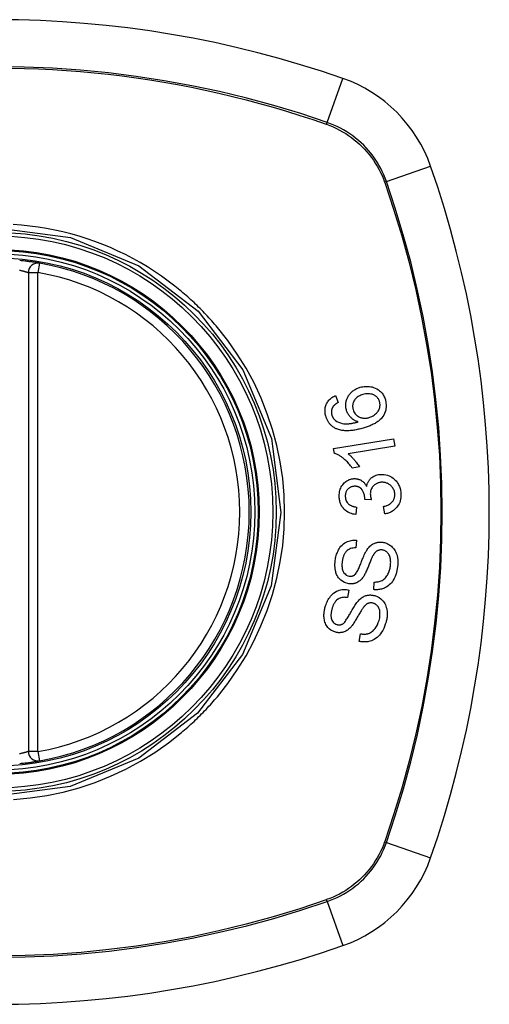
# Model space of a CAD drawing. Header units: inches. Extents: x 17 to 570, y 51 to 268.
# Tile 268 of 376: x 299.573 to 300.155, y 177.249 to 178.469. Entities that reach past the tile are written whole.
import ezdxf

# ---------------------------------------------------------------- set-up
doc = ezdxf.new("R2010")
doc.units = ezdxf.units.IN
doc.header["$MEASUREMENT"] = 0
doc.layers.add('Visible Edges(ANSI)', color=7, linetype='Continuous', lineweight=25)
doc.layers.add('Visible Tangent Edges(ANSI)', color=7, linetype='Continuous', lineweight=25)

msp = doc.modelspace()

# ---------------------------------------------------------------- linework, layer by layer
at = {"layer": 'Visible Edges(ANSI)'}
for p, q in [((299.5839, 178.1559), (299.5839, 177.5623)), ((299.9644, 178.0035), (299.9676, 177.9949)), ((299.962, 177.9377), (300.0363, 177.9499)), ((300.0363, 177.9499), (300.0378, 177.9408)), ((299.963, 177.9318), (299.962, 177.9377)), ((300.0378, 177.9408), (299.9799, 177.9313)), ((299.9939, 177.915), (299.9851, 177.9135)), ((300.0088, 177.8742), (300.0007, 177.8748)), ((299.9905, 177.8652), (299.9893, 177.856)), ((300.0253, 177.8567), (300.0236, 177.8659)), ((299.9901, 177.824), (299.9895, 177.8145)), ((299.9809, 177.7623), (299.979, 177.753)), ((300.0116, 177.7629), (300.0121, 177.7723)), ((299.9936, 177.6988), (299.9954, 177.7081))]:
    msp.add_line(p, q, dxfattribs=at)
at = {"layer": 'Visible Edges(ANSI)', "flags": 128}
for points in [[(299.5977, 178.1676), (299.5977, 178.1676), (299.5975, 178.1676), (299.5972, 178.1676), (299.5969, 178.1677), (299.5964, 178.1678), (299.5958, 178.1679), (299.5952, 178.168), (299.5944, 178.1681), (299.5936, 178.1682), (299.5926, 178.1684), (299.5916, 178.1686), (299.5905, 178.1687), (299.5893, 178.1689), (299.5881, 178.1691), (299.5868, 178.1692), (299.5854, 178.1694), (299.584, 178.1696), (299.5825, 178.1698), (299.581, 178.17), (299.5795, 178.1702), (299.5779, 178.1703), (299.5764, 178.1705), (299.5748, 178.1706), (299.5732, 178.1708)], [(299.9778, 177.9856), (299.9772, 177.9883), (299.9769, 177.991), (299.977, 177.9937), (299.9775, 177.9963), (299.9782, 177.9988), (299.9791, 178.0008), (299.9799, 178.0024), (299.9805, 178.0035), (299.9812, 178.0044), (299.9819, 178.0053), (299.9826, 178.0062), (299.9834, 178.007), (299.9842, 178.0078), (299.985, 178.0086), (299.9859, 178.0093), (299.9869, 178.0099), (299.9878, 178.0105), (299.9888, 178.0111), (299.9898, 178.0116), (299.9908, 178.0121), (299.9918, 178.0126), (299.9929, 178.013), (299.994, 178.0133), (299.995, 178.0137)], [(299.995, 178.0137), (299.9966, 178.0141), (299.9982, 178.0144), (299.9998, 178.0146), (300.0014, 178.0148), (300.0031, 178.0148), (300.0047, 178.0148), (300.0063, 178.0146), (300.0079, 178.0144), (300.0096, 178.0141), (300.0115, 178.0136), (300.0135, 178.0128), (300.0155, 178.0118), (300.0174, 178.0107), (300.0189, 178.0095), (300.0202, 178.0084), (300.0211, 178.0074), (300.022, 178.0064), (300.0228, 178.0053), (300.0235, 178.0042), (300.0241, 178.0031), (300.0247, 178.0019), (300.0253, 178.0007), (300.0257, 177.9994), (300.0261, 177.9981)], [(299.9523, 177.9779), (299.952, 177.9792), (299.9517, 177.9805), (299.9515, 177.9818), (299.9513, 177.9831), (299.9513, 177.9845), (299.9513, 177.9858), (299.9514, 177.9871), (299.9516, 177.9885), (299.9519, 177.9897), (299.9522, 177.991), (299.9527, 177.9922), (299.9532, 177.9934), (299.9538, 177.9946), (299.9545, 177.9957), (299.9553, 177.9967), (299.9561, 177.9977), (299.957, 177.9986), (299.9579, 177.9995), (299.9589, 178.0003), (299.9599, 178.0011), (299.961, 178.0018), (299.9621, 178.0024), (299.9633, 178.003), (299.9644, 178.0035)], [(299.9676, 177.9949), (299.9673, 177.9947), (299.967, 177.9946), (299.9667, 177.9944), (299.9664, 177.9942), (299.9661, 177.994), (299.9658, 177.9938), (299.9655, 177.9936), (299.9652, 177.9934), (299.9649, 177.9932), (299.9646, 177.993), (299.9643, 177.9927), (299.964, 177.9925), (299.9637, 177.9923), (299.9634, 177.9921), (299.9631, 177.9918), (299.9629, 177.9916), (299.9626, 177.9913), (299.9623, 177.9911), (299.9621, 177.9908), (299.9618, 177.9905), (299.9616, 177.9903), (299.9614, 177.99), (299.9612, 177.9897), (299.961, 177.9894)], [(299.9982, 178.0047), (299.997, 178.0043), (299.9957, 178.0038), (299.9945, 178.0033), (299.9933, 178.0027), (299.9922, 178.0021), (299.9911, 178.0013), (299.9901, 178.0005), (299.9892, 177.9995), (299.9884, 177.9985), (299.9877, 177.9976), (299.9872, 177.9967), (299.9867, 177.9958), (299.9864, 177.9951), (299.9861, 177.9943), (299.9859, 177.9935), (299.9857, 177.9927), (299.9856, 177.9919), (299.9855, 177.991), (299.9855, 177.9902), (299.9855, 177.9894), (299.9856, 177.9885), (299.9857, 177.9877), (299.9859, 177.9869), (299.9861, 177.9861)], [(300.0189, 177.9958), (300.0187, 177.9966), (300.0184, 177.9973), (300.0181, 177.998), (300.0178, 177.9987), (300.0174, 177.9993), (300.0169, 178), (300.0164, 178.0006), (300.0159, 178.0012), (300.0154, 178.0017), (300.0148, 178.0022), (300.0142, 178.0027), (300.0136, 178.0031), (300.0129, 178.0035), (300.0123, 178.0039), (300.0116, 178.0042), (300.0107, 178.0046), (300.0096, 178.005), (300.0082, 178.0053), (300.0066, 178.0056), (300.0049, 178.0057), (300.0032, 178.0056), (300.0015, 178.0054), (299.9999, 178.0051), (299.9982, 178.0047)], [(300.0261, 177.9981), (300.0272, 177.9917), (300.0265, 177.9852), (300.0242, 177.9793), (300.0217, 177.9758), (300.0207, 177.9746), (300.0197, 177.9737), (300.0187, 177.9728), (300.0177, 177.9719), (300.0166, 177.9711), (300.0155, 177.9704), (300.0144, 177.9697), (300.0133, 177.969), (300.0121, 177.9684), (300.0109, 177.9678), (300.0097, 177.9672), (300.0085, 177.9666), (300.0072, 177.9661), (300.006, 177.9656), (300.0047, 177.9651), (300.0034, 177.9647), (300.0022, 177.9642), (300.0009, 177.9638), (299.9996, 177.9634), (299.9984, 177.963)], [(300.0058, 177.9762), (300.0069, 177.9765), (300.008, 177.9769), (300.0091, 177.9774), (300.0101, 177.9779), (300.0111, 177.9785), (300.0121, 177.9792), (300.0131, 177.9799), (300.014, 177.9807), (300.0149, 177.9815), (300.0157, 177.9823), (300.0165, 177.9833), (300.0172, 177.9842), (300.0178, 177.9853), (300.0183, 177.9864), (300.0187, 177.9874), (300.019, 177.9885), (300.0192, 177.9895), (300.0194, 177.9905), (300.0195, 177.9914), (300.0195, 177.9923), (300.0194, 177.9932), (300.0193, 177.9941), (300.0192, 177.995), (300.0189, 177.9958)], [(299.961, 177.9894), (299.9608, 177.989), (299.9606, 177.9886), (299.9604, 177.9882), (299.9602, 177.9878), (299.96, 177.9874), (299.9599, 177.987), (299.9597, 177.9866), (299.9596, 177.9862), (299.9595, 177.9858), (299.9594, 177.9854), (299.9594, 177.985), (299.9593, 177.9846), (299.9592, 177.9841), (299.9592, 177.9837), (299.9592, 177.9833), (299.9592, 177.9828), (299.9592, 177.9824), (299.9592, 177.982), (299.9593, 177.9815), (299.9594, 177.9811), (299.9594, 177.9807), (299.9595, 177.9802), (299.9596, 177.9798), (299.9597, 177.9794)], [(299.9924, 177.9709), (299.9917, 177.9711), (299.991, 177.9714), (299.9903, 177.9716), (299.9896, 177.9719), (299.9888, 177.9723), (299.9882, 177.9726), (299.9875, 177.973), (299.9868, 177.9734), (299.9861, 177.9739), (299.9855, 177.9743), (299.9848, 177.9749), (299.9841, 177.9754), (299.9835, 177.9761), (299.9828, 177.9768), (299.9822, 177.9775), (299.9815, 177.9783), (299.9809, 177.9791), (299.9803, 177.98), (299.9798, 177.9809), (299.9793, 177.9818), (299.9789, 177.9827), (299.9785, 177.9837), (299.9781, 177.9846), (299.9778, 177.9856)], [(299.9861, 177.9861), (299.9866, 177.9847), (299.9872, 177.9834), (299.9879, 177.9821), (299.9887, 177.981), (299.9896, 177.9799), (299.9906, 177.9789), (299.9916, 177.9782), (299.9926, 177.9776), (299.9934, 177.9771), (299.9942, 177.9767), (299.995, 177.9764), (299.9958, 177.9761), (299.9966, 177.9759), (299.9974, 177.9757), (299.9983, 177.9755), (299.9991, 177.9754), (300, 177.9754), (300.0008, 177.9754), (300.0017, 177.9754), (300.0025, 177.9755), (300.0034, 177.9756), (300.0042, 177.9758), (300.005, 177.976), (300.0058, 177.9762)], [(299.9658, 177.9621), (299.965, 177.9624), (299.9642, 177.9628), (299.9634, 177.9632), (299.9626, 177.9637), (299.9619, 177.9642), (299.9612, 177.9647), (299.9605, 177.9652), (299.9598, 177.9658), (299.9591, 177.9663), (299.9585, 177.967), (299.9578, 177.9676), (299.9573, 177.9683), (299.9567, 177.969), (299.9562, 177.9697), (299.9556, 177.9704), (299.9552, 177.9712), (299.9547, 177.972), (299.9543, 177.9728), (299.9539, 177.9736), (299.9535, 177.9744), (299.9532, 177.9753), (299.9529, 177.9761), (299.9526, 177.977), (299.9523, 177.9779)], [(299.9597, 177.9794), (299.9598, 177.979), (299.9599, 177.9787), (299.9601, 177.9784), (299.9602, 177.9781), (299.9603, 177.9777), (299.9604, 177.9774), (299.9606, 177.9771), (299.9607, 177.9768), (299.9609, 177.9765), (299.9611, 177.9762), (299.9613, 177.9759), (299.9614, 177.9756), (299.9616, 177.9753), (299.9618, 177.975), (299.962, 177.9748), (299.9623, 177.9745), (299.9625, 177.9743), (299.9627, 177.974), (299.9629, 177.9738), (299.9632, 177.9735), (299.9634, 177.9733), (299.9637, 177.9731), (299.964, 177.9729), (299.9642, 177.9726)], [(299.9642, 177.9726), (299.9661, 177.9713), (299.9682, 177.9703), (299.9704, 177.9695), (299.9726, 177.969), (299.9747, 177.9686), (299.9765, 177.9685), (299.978, 177.9685), (299.979, 177.9685), (299.9798, 177.9685), (299.9807, 177.9686), (299.9815, 177.9687), (299.9824, 177.9688), (299.9832, 177.9689), (299.9841, 177.969), (299.9849, 177.9691), (299.9858, 177.9693), (299.9866, 177.9695), (299.9875, 177.9696), (299.9883, 177.9698), (299.9892, 177.97), (299.99, 177.9702), (299.9908, 177.9704), (299.9916, 177.9706), (299.9924, 177.9709)], [(299.9984, 177.963), (299.997, 177.9627), (299.9955, 177.9623), (299.9941, 177.9619), (299.9927, 177.9616), (299.9913, 177.9613), (299.9898, 177.961), (299.9884, 177.9607), (299.987, 177.9605), (299.9856, 177.9603), (299.9842, 177.9601), (299.9828, 177.96), (299.9814, 177.9599), (299.98, 177.9598), (299.9787, 177.9598), (299.9773, 177.9598), (299.976, 177.9599), (299.9747, 177.96), (299.9734, 177.9601), (299.9721, 177.9603), (299.9708, 177.9605), (299.9695, 177.9608), (299.9682, 177.9612), (299.967, 177.9616), (299.9658, 177.9621)], [(299.9851, 177.9135), (299.984, 177.915), (299.983, 177.9164), (299.982, 177.9177), (299.981, 177.9189), (299.98, 177.92), (299.979, 177.9211), (299.978, 177.9221), (299.977, 177.923), (299.976, 177.9239), (299.9751, 177.9247), (299.9742, 177.9255), (299.9733, 177.9262), (299.9724, 177.9268), (299.9716, 177.9274), (299.9708, 177.928), (299.97, 177.9285), (299.9691, 177.929), (299.9683, 177.9295), (299.9674, 177.93), (299.9666, 177.9304), (299.9657, 177.9308), (299.9648, 177.9312), (299.9639, 177.9315), (299.963, 177.9318)], [(299.9799, 177.9313), (299.9805, 177.9309), (299.981, 177.9305), (299.9815, 177.9301), (299.982, 177.9296), (299.9825, 177.9292), (299.983, 177.9287), (299.9835, 177.9282), (299.984, 177.9277), (299.9845, 177.9272), (299.9849, 177.9267), (299.9854, 177.9262), (299.9859, 177.9257), (299.9863, 177.9252), (299.9868, 177.9247), (299.9873, 177.9242), (299.9878, 177.9235), (299.9885, 177.9226), (299.9892, 177.9217), (299.99, 177.9207), (299.9908, 177.9197), (299.9916, 177.9186), (299.9924, 177.9174), (299.9931, 177.9162), (299.9939, 177.915)], [(299.9688, 177.8776), (299.9688, 177.8793), (299.9689, 177.8809), (299.9691, 177.8825), (299.9694, 177.8841), (299.9697, 177.8857), (299.9702, 177.8873), (299.9708, 177.8888), (299.9715, 177.8902), (299.9723, 177.8916), (299.9732, 177.8929), (299.9741, 177.8941), (299.9752, 177.8952), (299.9763, 177.8962), (299.9773, 177.897), (299.9784, 177.8977), (299.9794, 177.8983), (299.9803, 177.8987), (299.9813, 177.8992), (299.9822, 177.8995), (299.9832, 177.8998), (299.9842, 177.9001), (299.9852, 177.9003), (299.9862, 177.9004), (299.9872, 177.9005)], [(299.9872, 177.9005), (299.9879, 177.9005), (299.9886, 177.9005), (299.9893, 177.9004), (299.99, 177.9004), (299.9907, 177.9003), (299.9914, 177.9002), (299.992, 177.9), (299.9927, 177.8998), (299.9934, 177.8996), (299.994, 177.8994), (299.9947, 177.8991), (299.9953, 177.8988), (299.996, 177.8984), (299.9967, 177.8979), (299.9975, 177.8975), (299.9982, 177.8969), (299.9989, 177.8963), (299.9996, 177.8956), (300.0002, 177.8949), (300.0008, 177.8941), (300.0014, 177.8933), (300.002, 177.8925), (300.0024, 177.8917), (300.0029, 177.8908)], [(300.0029, 177.8908), (300.0031, 177.8916), (300.0033, 177.8924), (300.0035, 177.8932), (300.0037, 177.8939), (300.004, 177.8947), (300.0043, 177.8954), (300.0046, 177.8961), (300.005, 177.8968), (300.0054, 177.8975), (300.0058, 177.8982), (300.0063, 177.8988), (300.0067, 177.8994), (300.0073, 177.9), (300.0078, 177.9006), (300.0086, 177.9013), (300.0094, 177.902), (300.0105, 177.9027), (300.0117, 177.9034), (300.0132, 177.9041), (300.0146, 177.9046), (300.0161, 177.905), (300.0176, 177.9054), (300.0192, 177.9056), (300.0207, 177.9057)], [(300.0207, 177.9057), (300.0227, 177.9057), (300.0247, 177.9055), (300.0267, 177.9052), (300.0287, 177.9047), (300.0306, 177.904), (300.0324, 177.9031), (300.0342, 177.9021), (300.0357, 177.9009), (300.0371, 177.8998), (300.0383, 177.8986), (300.0393, 177.8976), (300.0401, 177.8965), (300.0409, 177.8955), (300.0416, 177.8944), (300.0423, 177.8932), (300.0429, 177.892), (300.0434, 177.8908), (300.0439, 177.8895), (300.0443, 177.8882), (300.0446, 177.8869), (300.0449, 177.8856), (300.0451, 177.8842), (300.0452, 177.8829), (300.0453, 177.8815)], [(299.9875, 177.891), (299.9867, 177.8909), (299.986, 177.8908), (299.9852, 177.8907), (299.9845, 177.8905), (299.9838, 177.8902), (299.983, 177.89), (299.9824, 177.8896), (299.9817, 177.8892), (299.9811, 177.8888), (299.9804, 177.8883), (299.9799, 177.8878), (299.9793, 177.8872), (299.9788, 177.8866), (299.9783, 177.8859), (299.9779, 177.8852), (299.9775, 177.8845), (299.9772, 177.8838), (299.9769, 177.883), (299.9767, 177.8822), (299.9766, 177.8814), (299.9765, 177.8806), (299.9764, 177.8798), (299.9764, 177.879), (299.9764, 177.8782)], [(300.0007, 177.8763), (300.0002, 177.8799), (299.9991, 177.8834), (299.9974, 177.8864), (299.996, 177.8881), (299.9954, 177.8886), (299.9951, 177.8889), (299.9947, 177.8891), (299.9943, 177.8894), (299.994, 177.8896), (299.9936, 177.8898), (299.9932, 177.89), (299.9928, 177.8902), (299.9923, 177.8904), (299.9919, 177.8905), (299.9915, 177.8906), (299.9911, 177.8907), (299.9906, 177.8908), (299.9902, 177.8909), (299.9897, 177.8909), (299.9893, 177.891), (299.9888, 177.891), (299.9884, 177.891), (299.988, 177.891), (299.9875, 177.891)], [(300.0213, 177.8959), (300.0205, 177.8959), (300.0196, 177.8958), (300.0188, 177.8956), (300.018, 177.8954), (300.0172, 177.8952), (300.0164, 177.8949), (300.0156, 177.8946), (300.0148, 177.8942), (300.0141, 177.8938), (300.0134, 177.8933), (300.0127, 177.8928), (300.012, 177.8923), (300.0114, 177.8916), (300.0108, 177.891), (300.0102, 177.8902), (300.0096, 177.8894), (300.009, 177.8884), (300.0086, 177.8874), (300.0082, 177.8863), (300.0078, 177.8852), (300.0076, 177.884), (300.0075, 177.8829), (300.0074, 177.8817), (300.0075, 177.8806)], [(300.0377, 177.8812), (300.0376, 177.8824), (300.0374, 177.8836), (300.0372, 177.8848), (300.0368, 177.886), (300.0363, 177.887), (300.0358, 177.8881), (300.0352, 177.8891), (300.0345, 177.89), (300.0338, 177.8909), (300.0331, 177.8916), (300.0324, 177.8923), (300.0316, 177.8929), (300.0309, 177.8934), (300.0301, 177.8939), (300.0293, 177.8943), (300.0285, 177.8947), (300.0276, 177.895), (300.0267, 177.8953), (300.0259, 177.8956), (300.025, 177.8957), (300.0241, 177.8958), (300.0232, 177.8959), (300.0222, 177.8959), (300.0213, 177.8959)], [(299.9893, 177.856), (299.9876, 177.8563), (299.9859, 177.8566), (299.9843, 177.8571), (299.9826, 177.8577), (299.981, 177.8583), (299.9795, 177.8591), (299.9781, 177.86), (299.9768, 177.861), (299.9757, 177.8619), (299.9748, 177.8628), (299.974, 177.8637), (299.9733, 177.8646), (299.9726, 177.8655), (299.972, 177.8665), (299.9714, 177.8675), (299.9709, 177.8685), (299.9705, 177.8696), (299.9701, 177.8707), (299.9697, 177.8718), (299.9695, 177.873), (299.9692, 177.8741), (299.9691, 177.8753), (299.9689, 177.8765), (299.9688, 177.8776)], [(299.9764, 177.8782), (299.9765, 177.8769), (299.9767, 177.8756), (299.9771, 177.8743), (299.9775, 177.8731), (299.9781, 177.872), (299.9787, 177.871), (299.9794, 177.8702), (299.98, 177.8695), (299.9805, 177.869), (299.9811, 177.8686), (299.9817, 177.8681), (299.9823, 177.8677), (299.9829, 177.8674), (299.9836, 177.8671), (299.9842, 177.8668), (299.9849, 177.8665), (299.9856, 177.8663), (299.9863, 177.866), (299.987, 177.8659), (299.9877, 177.8657), (299.9884, 177.8656), (299.9891, 177.8654), (299.9898, 177.8653), (299.9905, 177.8652)], [(300.0007, 177.8748), (300.0007, 177.8748), (300.0007, 177.8749), (300.0007, 177.8749), (300.0007, 177.875), (300.0007, 177.8751), (300.0007, 177.8751), (300.0007, 177.8752), (300.0007, 177.8753), (300.0007, 177.8753), (300.0007, 177.8754), (300.0007, 177.8755), (300.0007, 177.8755), (300.0007, 177.8756), (300.0007, 177.8756), (300.0007, 177.8757), (300.0007, 177.8758), (300.0007, 177.8758), (300.0007, 177.8759), (300.0007, 177.8759), (300.0007, 177.876), (300.0007, 177.8761), (300.0007, 177.8761), (300.0007, 177.8762), (300.0007, 177.8763)], [(300.0075, 177.8806), (300.0075, 177.8803), (300.0075, 177.88), (300.0075, 177.8798), (300.0075, 177.8795), (300.0076, 177.8792), (300.0076, 177.879), (300.0077, 177.8787), (300.0077, 177.8784), (300.0078, 177.8782), (300.0078, 177.8779), (300.0079, 177.8776), (300.0079, 177.8774), (300.008, 177.8771), (300.008, 177.8768), (300.0081, 177.8765), (300.0082, 177.8763), (300.0082, 177.876), (300.0083, 177.8757), (300.0084, 177.8755), (300.0085, 177.8752), (300.0085, 177.8749), (300.0086, 177.8747), (300.0087, 177.8744), (300.0088, 177.8742)], [(300.0236, 177.8659), (300.0247, 177.8662), (300.0258, 177.8665), (300.0269, 177.8669), (300.028, 177.8673), (300.029, 177.8677), (300.0301, 177.8682), (300.0311, 177.8688), (300.032, 177.8694), (300.0329, 177.8701), (300.0338, 177.8708), (300.0345, 177.8716), (300.0352, 177.8724), (300.0357, 177.8731), (300.0361, 177.8738), (300.0364, 177.8745), (300.0367, 177.8752), (300.037, 177.8759), (300.0372, 177.8766), (300.0374, 177.8774), (300.0375, 177.8781), (300.0376, 177.8789), (300.0377, 177.8797), (300.0377, 177.8805), (300.0377, 177.8812)], [(300.0453, 177.8815), (300.0453, 177.8794), (300.0452, 177.8772), (300.0449, 177.8751), (300.0444, 177.873), (300.0438, 177.871), (300.043, 177.8692), (300.0421, 177.8676), (300.0412, 177.8662), (300.0404, 177.8651), (300.0396, 177.8642), (300.0387, 177.8633), (300.0379, 177.8625), (300.037, 177.8617), (300.0361, 177.861), (300.0351, 177.8603), (300.0341, 177.8597), (300.033, 177.8591), (300.032, 177.8586), (300.0309, 177.8582), (300.0298, 177.8578), (300.0287, 177.8574), (300.0276, 177.8572), (300.0264, 177.8569), (300.0253, 177.8567)], [(299.964, 177.7991), (299.9642, 177.8007), (299.9645, 177.8022), (299.9648, 177.8037), (299.9652, 177.8052), (299.9657, 177.8067), (299.9662, 177.8081), (299.9667, 177.8095), (299.9674, 177.8109), (299.9681, 177.8123), (299.9688, 177.8136), (299.9698, 177.8151), (299.971, 177.8166), (299.9724, 177.8182), (299.9741, 177.8196), (299.9758, 177.8209), (299.9776, 177.8218), (299.9792, 177.8226), (299.9808, 177.8231), (299.9823, 177.8235), (299.9839, 177.8238), (299.9854, 177.824), (299.987, 177.8241), (299.9885, 177.8241), (299.9901, 177.824)], [(299.9895, 177.8145), (299.9879, 177.8145), (299.9862, 177.8144), (299.9846, 177.8141), (299.983, 177.8137), (299.9815, 177.8131), (299.98, 177.8123), (299.9788, 177.8114), (299.9778, 177.8106), (299.9771, 177.8098), (299.9766, 177.8091), (299.9761, 177.8085), (299.9757, 177.8078), (299.9753, 177.8071), (299.9749, 177.8063), (299.9746, 177.8056), (299.9742, 177.8048), (299.974, 177.804), (299.9737, 177.8032), (299.9735, 177.8024), (299.9733, 177.8016), (299.9731, 177.8008), (299.9729, 177.8), (299.9728, 177.7991), (299.9727, 177.7983)], [(299.9884, 177.7816), (299.9891, 177.7822), (299.9898, 177.7831), (299.9905, 177.7841), (299.9912, 177.7852), (299.9918, 177.7865), (299.9925, 177.7878), (299.9931, 177.7891), (299.9936, 177.7903), (299.9941, 177.7915), (299.9946, 177.7927), (299.9951, 177.7939), (299.9956, 177.7951), (299.996, 177.7963), (299.9965, 177.7976), (299.997, 177.7988), (299.9975, 177.8001), (299.9981, 177.8015), (299.9987, 177.8029), (299.9993, 177.8044), (300, 177.806), (300.0007, 177.8075), (300.0014, 177.809), (300.0022, 177.8104), (300.0029, 177.8116)], [(300.0029, 177.8116), (300.0036, 177.8127), (300.0044, 177.8137), (300.0052, 177.8148), (300.0061, 177.8157), (300.007, 177.8167), (300.008, 177.8175), (300.009, 177.8184), (300.0101, 177.8191), (300.0111, 177.8197), (300.012, 177.8201), (300.0129, 177.8205), (300.0138, 177.8209), (300.0146, 177.8211), (300.0153, 177.8213), (300.0161, 177.8215), (300.0168, 177.8216), (300.0175, 177.8217), (300.0183, 177.8218), (300.019, 177.8218), (300.0198, 177.8219), (300.0205, 177.8218), (300.0213, 177.8218), (300.022, 177.8217), (300.0228, 177.8216)], [(300.0223, 177.8121), (300.0216, 177.8121), (300.0209, 177.8122), (300.0202, 177.8122), (300.0195, 177.8121), (300.0188, 177.812), (300.0181, 177.8118), (300.0174, 177.8116), (300.0168, 177.8114), (300.0162, 177.8111), (300.0157, 177.8108), (300.0152, 177.8105), (300.0147, 177.8101), (300.0143, 177.8098), (300.0139, 177.8094), (300.0135, 177.809), (300.0131, 177.8086), (300.0128, 177.8082), (300.0124, 177.8077), (300.0121, 177.8073), (300.0118, 177.8068), (300.0114, 177.8063), (300.0112, 177.8058), (300.0109, 177.8053), (300.0106, 177.8048)], [(300.0323, 177.7918), (300.0325, 177.7931), (300.0326, 177.7943), (300.0326, 177.7956), (300.0327, 177.7968), (300.0326, 177.798), (300.0325, 177.7993), (300.0323, 177.8005), (300.0321, 177.8017), (300.0318, 177.8029), (300.0315, 177.8041), (300.031, 177.8052), (300.0305, 177.8063), (300.0299, 177.8073), (300.0292, 177.8082), (300.0284, 177.809), (300.0277, 177.8097), (300.027, 177.8102), (300.0263, 177.8106), (300.0257, 177.811), (300.0251, 177.8113), (300.0244, 177.8116), (300.0237, 177.8118), (300.023, 177.8119), (300.0223, 177.8121)], [(300.0228, 177.8216), (300.0239, 177.8214), (300.0251, 177.8212), (300.0262, 177.8208), (300.0274, 177.8204), (300.0284, 177.82), (300.0295, 177.8194), (300.0305, 177.8188), (300.0316, 177.8182), (300.0325, 177.8174), (300.0335, 177.8166), (300.0345, 177.8157), (300.0355, 177.8146), (300.0365, 177.8134), (300.0374, 177.8121), (300.0382, 177.8108), (300.0389, 177.8094), (300.0395, 177.8079), (300.0401, 177.8064), (300.0405, 177.8047), (300.041, 177.8026), (300.0414, 177.8), (300.0415, 177.797), (300.0415, 177.794), (300.0412, 177.7911)], [(299.9808, 177.7701), (299.9754, 177.7716), (299.9708, 177.7746), (299.9682, 177.7774), (299.9672, 177.7789), (299.9664, 177.7803), (299.9657, 177.7817), (299.9652, 177.783), (299.9648, 177.7842), (299.9646, 177.7852), (299.9643, 177.7861), (299.9642, 177.787), (299.964, 177.7879), (299.9639, 177.7889), (299.9637, 177.7898), (299.9637, 177.7907), (299.9636, 177.7916), (299.9636, 177.7926), (299.9635, 177.7935), (299.9636, 177.7945), (299.9636, 177.7954), (299.9637, 177.7963), (299.9637, 177.7973), (299.9638, 177.7982), (299.964, 177.7991)], [(300.0106, 177.8048), (300.0102, 177.8042), (300.0099, 177.8034), (300.0094, 177.8025), (300.009, 177.8016), (300.0086, 177.8005), (300.0081, 177.7995), (300.0076, 177.7983), (300.0071, 177.7971), (300.0066, 177.7959), (300.0061, 177.7946), (300.0056, 177.7933), (300.0051, 177.792), (300.0046, 177.7907), (300.004, 177.7894), (300.0035, 177.7882), (300.003, 177.787), (300.0024, 177.7858), (300.0019, 177.7846), (300.0014, 177.7835), (300.0008, 177.7823), (300.0002, 177.7812), (299.9996, 177.7802), (299.999, 177.7792), (299.9984, 177.7783)], [(299.9727, 177.7983), (299.9726, 177.7977), (299.9725, 177.797), (299.9724, 177.7964), (299.9724, 177.7957), (299.9723, 177.795), (299.9723, 177.7944), (299.9723, 177.7937), (299.9723, 177.793), (299.9723, 177.7924), (299.9723, 177.7917), (299.9724, 177.7911), (299.9724, 177.7904), (299.9725, 177.7897), (299.9726, 177.7891), (299.9727, 177.7884), (299.9729, 177.7878), (299.9731, 177.7872), (299.9733, 177.7865), (299.9738, 177.7854), (299.9747, 177.7839), (299.9761, 177.7823), (299.9776, 177.781), (299.9795, 177.7801), (299.9814, 177.7796)], [(300.0412, 177.7911), (300.0404, 177.7867), (300.0393, 177.7826), (300.0381, 177.7792), (300.0369, 177.7765), (300.0358, 177.7745), (300.0348, 177.7729), (300.0336, 177.7714), (300.0323, 177.77), (300.0309, 177.7687), (300.0294, 177.7675), (300.0279, 177.7664), (300.0264, 177.7656), (300.025, 177.7649), (300.0236, 177.7643), (300.0224, 177.7639), (300.0212, 177.7635), (300.02, 177.7633), (300.0188, 177.763), (300.0176, 177.7629), (300.0164, 177.7628), (300.0152, 177.7627), (300.014, 177.7627), (300.0128, 177.7628), (300.0116, 177.7629)], [(300.0121, 177.7723), (300.0134, 177.7723), (300.0147, 177.7724), (300.0159, 177.7725), (300.0172, 177.7727), (300.0185, 177.7729), (300.0197, 177.7733), (300.0209, 177.7738), (300.0221, 177.7743), (300.0232, 177.775), (300.0243, 177.7758), (300.0254, 177.7767), (300.0263, 177.7777), (300.0272, 177.7788), (300.028, 177.7799), (300.0287, 177.781), (300.0293, 177.7822), (300.0299, 177.7833), (300.0304, 177.7845), (300.0308, 177.7856), (300.0312, 177.7869), (300.0316, 177.7881), (300.0319, 177.7893), (300.0321, 177.7906), (300.0323, 177.7918)], [(299.9984, 177.7783), (299.9977, 177.7774), (299.9969, 177.7764), (299.9961, 177.7756), (299.9953, 177.7747), (299.9944, 177.7739), (299.9935, 177.7732), (299.9925, 177.7726), (299.9916, 177.772), (299.9907, 177.7715), (299.9899, 177.7712), (299.9891, 177.7709), (299.9884, 177.7706), (299.9877, 177.7704), (299.9871, 177.7703), (299.9865, 177.7701), (299.9858, 177.77), (299.9852, 177.77), (299.9846, 177.7699), (299.9839, 177.7699), (299.9833, 177.7699), (299.9827, 177.7699), (299.982, 177.7699), (299.9814, 177.77), (299.9808, 177.7701)], [(299.9814, 177.7796), (299.9817, 177.7796), (299.982, 177.7795), (299.9823, 177.7795), (299.9827, 177.7795), (299.983, 177.7795), (299.9833, 177.7795), (299.9836, 177.7795), (299.9839, 177.7796), (299.9842, 177.7796), (299.9845, 177.7797), (299.9848, 177.7797), (299.9851, 177.7798), (299.9854, 177.7799), (299.9857, 177.78), (299.986, 177.7801), (299.9863, 177.7802), (299.9866, 177.7803), (299.9869, 177.7805), (299.9872, 177.7806), (299.9874, 177.7808), (299.9877, 177.781), (299.9879, 177.7812), (299.9882, 177.7814), (299.9884, 177.7816)], [(299.9515, 177.7414), (299.952, 177.743), (299.9526, 177.7445), (299.9531, 177.7461), (299.9538, 177.7476), (299.9545, 177.7491), (299.9553, 177.7505), (299.9561, 177.7519), (299.9571, 177.7533), (299.9581, 177.7546), (299.9592, 177.756), (299.9605, 177.7573), (299.962, 177.7586), (299.9637, 177.7598), (299.9655, 177.7608), (299.9672, 177.7616), (299.9689, 177.7622), (299.9706, 177.7626), (299.9721, 177.7629), (299.9735, 177.763), (299.975, 177.7631), (299.9765, 177.763), (299.9779, 177.7629), (299.9794, 177.7627), (299.9809, 177.7623)], [(299.979, 177.753), (299.9777, 177.7532), (299.9763, 177.7533), (299.975, 177.7534), (299.9737, 177.7533), (299.9724, 177.7531), (299.9711, 177.7528), (299.9699, 177.7524), (299.9687, 177.7519), (299.9675, 177.7512), (299.9666, 177.7505), (299.9657, 177.7498), (299.965, 177.7491), (299.9644, 177.7484), (299.9639, 177.7477), (299.9633, 177.7469), (299.9629, 177.7462), (299.9624, 177.7454), (299.962, 177.7445), (299.9616, 177.7437), (299.9612, 177.7428), (299.9609, 177.742), (299.9606, 177.7411), (299.9603, 177.7402), (299.9601, 177.7393)], [(299.9918, 177.7483), (299.9927, 177.7492), (299.9936, 177.7502), (299.9946, 177.7511), (299.9956, 177.7519), (299.9966, 177.7527), (299.9977, 177.7535), (299.9988, 177.7541), (299.9999, 177.7547), (300.001, 177.7551), (300.002, 177.7555), (300.003, 177.7557), (300.0039, 177.7559), (300.0047, 177.7561), (300.0054, 177.7562), (300.0062, 177.7562), (300.007, 177.7563), (300.0077, 177.7563), (300.0085, 177.7562), (300.0092, 177.7562), (300.01, 177.7561), (300.0107, 177.756), (300.0114, 177.7558), (300.0122, 177.7557), (300.0129, 177.7555)], [(300.0129, 177.7555), (300.0157, 177.7545), (300.0183, 177.753), (300.0205, 177.7514), (300.0222, 177.7497), (300.0234, 177.7484), (300.0244, 177.747), (300.0253, 177.7455), (300.0261, 177.744), (300.0267, 177.7424), (300.0272, 177.7408), (300.0277, 177.7392), (300.0279, 177.7377), (300.0281, 177.7363), (300.0283, 177.7349), (300.0283, 177.7337), (300.0283, 177.7324), (300.0283, 177.7312), (300.0282, 177.7299), (300.0281, 177.7287), (300.0279, 177.7275), (300.0277, 177.7262), (300.0275, 177.725), (300.0272, 177.7238), (300.0269, 177.7226)], [(299.9641, 177.7102), (299.9613, 177.7113), (299.9587, 177.7128), (299.9566, 177.7144), (299.955, 177.716), (299.954, 177.7172), (299.9532, 177.7185), (299.9524, 177.7198), (299.9518, 177.7212), (299.9512, 177.7227), (299.9508, 177.7241), (299.9505, 177.7256), (299.9502, 177.727), (299.9501, 177.7284), (299.95, 177.7297), (299.95, 177.7309), (299.95, 177.7321), (299.9501, 177.7333), (299.9502, 177.7344), (299.9503, 177.7356), (299.9505, 177.7368), (299.9507, 177.7379), (299.9509, 177.7391), (299.9512, 177.7402), (299.9515, 177.7414)], [(299.9601, 177.7393), (299.9599, 177.7386), (299.9597, 177.7379), (299.9595, 177.7372), (299.9593, 177.7365), (299.9592, 177.7358), (299.9591, 177.735), (299.9589, 177.7343), (299.9588, 177.7336), (299.9588, 177.7328), (299.9587, 177.7321), (299.9587, 177.7314), (299.9587, 177.7306), (299.9587, 177.7299), (299.9588, 177.7291), (299.9589, 177.7284), (299.9591, 177.7275), (299.9594, 177.7264), (299.9599, 177.7252), (299.9605, 177.7239), (299.9614, 177.7227), (299.9624, 177.7217), (299.9635, 177.7208), (299.9648, 177.7201), (299.9661, 177.7196)], [(299.9733, 177.7205), (299.9741, 177.7211), (299.9749, 177.7218), (299.9757, 177.7227), (299.9765, 177.7238), (299.9773, 177.7249), (299.9781, 177.7261), (299.9789, 177.7273), (299.9797, 177.7285), (299.9803, 177.7296), (299.981, 177.7307), (299.9817, 177.7319), (299.9823, 177.733), (299.9829, 177.7341), (299.9836, 177.7353), (299.9842, 177.7364), (299.9849, 177.7377), (299.9856, 177.7389), (299.9864, 177.7403), (299.9873, 177.7417), (299.9881, 177.7431), (299.9891, 177.7445), (299.99, 177.7459), (299.9909, 177.7471), (299.9918, 177.7483)], [(299.9985, 177.7405), (299.9981, 177.7399), (299.9976, 177.7392), (299.9971, 177.7384), (299.9965, 177.7375), (299.9959, 177.7366), (299.9953, 177.7355), (299.9947, 177.7345), (299.994, 177.7334), (299.9934, 177.7322), (299.9927, 177.731), (299.992, 177.7298), (299.9913, 177.7286), (299.9906, 177.7274), (299.9899, 177.7262), (299.9892, 177.725), (299.9885, 177.7239), (299.9878, 177.7228), (299.9871, 177.7217), (299.9864, 177.7207), (299.9857, 177.7196), (299.9849, 177.7186), (299.9842, 177.7176), (299.9835, 177.7168), (299.9827, 177.716)], [(300.0111, 177.7461), (300.0104, 177.7462), (300.0097, 177.7464), (300.0089, 177.7465), (300.0082, 177.7465), (300.0074, 177.7465), (300.0067, 177.7464), (300.006, 177.7462), (300.0053, 177.7461), (300.0047, 177.7459), (300.0041, 177.7456), (300.0036, 177.7453), (300.0032, 177.7451), (300.0027, 177.7448), (300.0023, 177.7445), (300.0018, 177.7441), (300.0014, 177.7438), (300.001, 177.7434), (300.0006, 177.743), (300.0003, 177.7426), (299.9999, 177.7422), (299.9995, 177.7418), (299.9992, 177.7414), (299.9988, 177.7409), (299.9985, 177.7405)], [(300.0182, 177.7246), (300.0187, 177.7264), (300.019, 177.7281), (300.0193, 177.7299), (300.0194, 177.7317), (300.0194, 177.7334), (300.0194, 177.7348), (300.0192, 177.736), (300.019, 177.7371), (300.0187, 177.7381), (300.0184, 177.7391), (300.018, 177.7401), (300.0176, 177.741), (300.017, 177.7418), (300.0164, 177.7426), (300.0159, 177.7432), (300.0153, 177.7437), (300.0148, 177.7442), (300.0143, 177.7445), (300.0138, 177.7448), (300.0133, 177.7451), (300.0128, 177.7454), (300.0122, 177.7457), (300.0117, 177.7459), (300.0111, 177.7461)], [(299.9827, 177.716), (299.9819, 177.7151), (299.981, 177.7143), (299.9801, 177.7135), (299.9792, 177.7128), (299.9782, 177.7122), (299.9772, 177.7116), (299.9762, 177.7111), (299.9752, 177.7106), (299.9742, 177.7103), (299.9733, 177.71), (299.9725, 177.7099), (299.9718, 177.7097), (299.9711, 177.7096), (299.9705, 177.7096), (299.9698, 177.7095), (299.9692, 177.7095), (299.9685, 177.7095), (299.9679, 177.7095), (299.9673, 177.7096), (299.9666, 177.7097), (299.966, 177.7098), (299.9654, 177.7099), (299.9648, 177.7101), (299.9641, 177.7102)], [(299.9661, 177.7196), (299.9664, 177.7195), (299.9667, 177.7194), (299.967, 177.7194), (299.9673, 177.7193), (299.9676, 177.7193), (299.9679, 177.7192), (299.9683, 177.7192), (299.9686, 177.7192), (299.9689, 177.7192), (299.9692, 177.7192), (299.9695, 177.7192), (299.9698, 177.7193), (299.9701, 177.7193), (299.9704, 177.7194), (299.9707, 177.7194), (299.971, 177.7195), (299.9713, 177.7196), (299.9716, 177.7197), (299.9719, 177.7198), (299.9722, 177.7199), (299.9725, 177.7201), (299.9728, 177.7202), (299.9731, 177.7204), (299.9733, 177.7205)], [(300.0269, 177.7226), (300.026, 177.72), (300.0251, 177.7173), (300.024, 177.7148), (300.0228, 177.7123), (300.0214, 177.71), (300.0201, 177.708), (300.0187, 177.7064), (300.0173, 177.7048), (300.0157, 177.7034), (300.014, 177.7022), (300.0123, 177.7011), (300.0105, 177.7002), (300.0088, 177.6995), (300.0071, 177.6989), (300.0056, 177.6985), (300.0042, 177.6983), (300.0029, 177.6981), (300.0015, 177.698), (300.0002, 177.698), (299.9989, 177.698), (299.9976, 177.6981), (299.9962, 177.6983), (299.9949, 177.6985), (299.9936, 177.6988)], [(299.9954, 177.7081), (299.9962, 177.708), (299.9969, 177.7079), (299.9976, 177.7078), (299.9984, 177.7078), (299.9991, 177.7077), (299.9998, 177.7077), (300.0006, 177.7077), (300.0013, 177.7078), (300.002, 177.7078), (300.0028, 177.7079), (300.0035, 177.7081), (300.0042, 177.7082), (300.0049, 177.7084), (300.0057, 177.7087), (300.0066, 177.7091), (300.0078, 177.7097), (300.009, 177.7105), (300.0104, 177.7116), (300.0119, 177.713), (300.0134, 177.7148), (300.0149, 177.717), (300.0162, 177.7194), (300.0173, 177.722), (300.0182, 177.7246)], [(299.5732, 177.5474), (299.5748, 177.5476), (299.5764, 177.5477), (299.5779, 177.5479), (299.5795, 177.5481), (299.581, 177.5483), (299.5825, 177.5484), (299.584, 177.5486), (299.5854, 177.5488), (299.5868, 177.549), (299.5881, 177.5492), (299.5893, 177.5493), (299.5905, 177.5495), (299.5916, 177.5497), (299.5926, 177.5498), (299.5936, 177.55), (299.5944, 177.5501), (299.5952, 177.5502), (299.5958, 177.5504), (299.5964, 177.5505), (299.5969, 177.5505), (299.5972, 177.5506), (299.5975, 177.5506), (299.5977, 177.5507), (299.5977, 177.5507)]]:
    msp.add_lwpolyline(points, dxfattribs=at)
at = {"layer": 'Visible Edges(ANSI)'}
for radius in [0.3199, 0.315]:
    msp.add_circle((299.5445, 177.8591), radius, dxfattribs=at)
for centre, radius, start, end in [((299.5445, 177.1701), 1.2992, 70.7337, 109.2663), ((299.9148, 178.2293), 0.1772, 19.2663, 70.7337), ((298.8556, 177.8591), 1.2992, 340.7337, 19.2663), ((299.5957, 178.1559), 0.0118, 80.216, 180), ((299.5445, 177.8591), 0.313, 279.784, 80.216), ((299.5957, 177.5623), 0.0118, 180, 279.784), ((299.9148, 177.4889), 0.1772, 289.2663, 340.7337), ((299.5445, 178.5481), 1.2992, 250.7337, 289.2663)]:
    msp.add_arc(centre, radius, start, end, dxfattribs=at)
at = {"layer": 'Visible Tangent Edges(ANSI)'}
for p, q in [((299.9541, 178.3419), (299.9732, 178.3966)), ((299.9529, 178.3398), (299.9533, 178.3397)), ((300.0274, 178.2687), (300.082, 178.2878)), ((300.0251, 178.2679), (300.0253, 178.2675)), ((299.5977, 178.1676), (299.5957, 178.1559)), ((299.5839, 178.1559), (299.5957, 178.1559)), ((299.5957, 177.5623), (299.5957, 178.1559)), ((299.5957, 177.5623), (299.5839, 177.5623)), ((299.5957, 177.5623), (299.5977, 177.5507)), ((300.0253, 177.4508), (300.0251, 177.4503)), ((300.0274, 177.4495), (300.082, 177.4304)), ((299.9533, 177.3786), (299.9529, 177.3784)), ((299.9541, 177.3763), (299.9732, 177.3216))]:
    msp.add_line(p, q, dxfattribs=at)
at = {"layer": 'Visible Tangent Edges(ANSI)', "flags": 128}
for points in [[(299.9541, 178.3419), (299.9212, 178.3529), (299.8879, 178.3629), (299.8544, 178.372), (299.8205, 178.3802), (299.7864, 178.3875), (299.7521, 178.3937), (299.7176, 178.3991), (299.683, 178.4034), (299.6483, 178.4068), (299.6136, 178.4092), (299.5789, 178.4106), (299.5442, 178.4111)], [(299.5618, 178.4093), (299.5791, 178.409), (299.5964, 178.4084), (299.6137, 178.4075), (299.631, 178.4064), (299.6483, 178.4051), (299.6656, 178.4035), (299.6829, 178.4017), (299.7001, 178.3996), (299.7173, 178.3973), (299.7345, 178.3947), (299.7517, 178.3919), (299.7688, 178.3889), (299.7859, 178.3856), (299.8029, 178.3821), (299.8198, 178.3783), (299.8367, 178.3743), (299.8536, 178.3701), (299.8703, 178.3656), (299.887, 178.3609), (299.9036, 178.356), (299.9201, 178.3508), (299.9364, 178.3455), (299.9529, 178.3398)], [(299.9533, 178.3397), (299.9574, 178.3381), (299.9615, 178.3364), (299.9654, 178.3346), (299.9693, 178.3326), (299.9731, 178.3305), (299.9769, 178.3282), (299.9805, 178.3258), (299.9841, 178.3233), (299.9876, 178.3206), (299.9909, 178.3178), (299.9942, 178.3149), (299.9973, 178.3119), (300.0003, 178.3088), (300.0033, 178.3055), (300.006, 178.3021), (300.0087, 178.2987), (300.0112, 178.2951), (300.0136, 178.2915), (300.0159, 178.2877), (300.018, 178.2839), (300.02, 178.28), (300.0219, 178.2761), (300.0236, 178.272), (300.0251, 178.2679)], [(300.0274, 178.2687), (300.0258, 178.2729), (300.0241, 178.277), (300.0223, 178.2811), (300.0203, 178.2851), (300.0181, 178.289), (300.0158, 178.2928), (300.0134, 178.2966), (300.0108, 178.3002), (300.0081, 178.3038), (300.0053, 178.3072), (300.0023, 178.3105), (299.9992, 178.3138), (299.996, 178.3169), (299.9926, 178.3198), (299.9892, 178.3227), (299.9856, 178.3254), (299.982, 178.328), (299.9783, 178.3304), (299.9744, 178.3327), (299.9705, 178.3349), (299.9665, 178.3369), (299.9624, 178.3387), (299.9583, 178.3404), (299.9541, 178.3419)], [(300.0253, 178.2675), (300.0363, 178.2347), (300.0463, 178.2016), (300.0555, 178.1682), (300.0637, 178.1346), (300.0709, 178.1008), (300.0772, 178.0668), (300.0826, 178.0326), (300.087, 177.9982), (300.0904, 177.9637), (300.0929, 177.9291), (300.0944, 177.8945), (300.0949, 177.8599), (300.0944, 177.8253), (300.093, 177.7906), (300.0906, 177.756), (300.0871, 177.7213), (300.0828, 177.6868), (300.0774, 177.6524), (300.0711, 177.6181), (300.0638, 177.5841), (300.0555, 177.5503), (300.0464, 177.5168), (300.0363, 177.4836), (300.0253, 177.4508)], [(300.0274, 177.4495), (300.0383, 177.4825), (300.0484, 177.5158), (300.0575, 177.5494), (300.0657, 177.5833), (300.0729, 177.6175), (300.0792, 177.6518), (300.0845, 177.6863), (300.0889, 177.721), (300.0922, 177.7557), (300.0946, 177.7904), (300.0961, 177.8252), (300.0965, 177.8599), (300.096, 177.8946), (300.0945, 177.9293), (300.0921, 177.964), (300.0887, 177.9986), (300.0844, 178.033), (300.079, 178.0673), (300.0728, 178.1014), (300.0656, 178.1354), (300.0574, 178.1691), (300.0483, 178.2026), (300.0383, 178.2358), (300.0274, 178.2687)], [(299.7734, 178.1326), (299.7654, 178.1391), (299.7572, 178.1454), (299.7487, 178.1515), (299.7401, 178.1573), (299.7314, 178.1629), (299.7225, 178.1682), (299.7134, 178.1733), (299.7042, 178.1781), (299.6949, 178.1826), (299.6855, 178.1868), (299.676, 178.1908), (299.6663, 178.1944), (299.6566, 178.1978), (299.6467, 178.2009), (299.6367, 178.2038), (299.6267, 178.2063), (299.6166, 178.2086), (299.6064, 178.2105), (299.5961, 178.2122), (299.5858, 178.2135), (299.5755, 178.2146), (299.5652, 178.2153)], [(299.5445, 178.2113), (299.6359, 178.1993), (299.7209, 178.1642), (299.794, 178.1081), (299.8497, 178.0352), (299.8849, 177.9501), (299.8967, 177.8587), (299.8847, 177.7675), (299.8493, 177.6823), (299.7935, 177.6096), (299.7207, 177.5539), (299.6356, 177.5189), (299.5442, 177.5069)], [(299.5729, 178.1589), (299.5736, 178.1587), (299.5744, 178.1586), (299.5751, 178.1584), (299.5759, 178.1582), (299.5766, 178.1581), (299.5773, 178.1579), (299.578, 178.1577), (299.5786, 178.1575), (299.5793, 178.1574), (299.5799, 178.1572), (299.5804, 178.157), (299.581, 178.1569), (299.5815, 178.1567), (299.5819, 178.1566), (299.5823, 178.1565), (299.5827, 178.1563), (299.583, 178.1562), (299.5833, 178.1561), (299.5835, 178.1561), (299.5837, 178.156), (299.5838, 178.156), (299.5839, 178.1559), (299.5839, 178.1559)], [(299.818, 178.088), (299.8163, 178.09), (299.8146, 178.092), (299.8129, 178.094), (299.8111, 178.0959), (299.8094, 178.0979), (299.8076, 178.0998), (299.8058, 178.1018), (299.804, 178.1037), (299.8022, 178.1056), (299.8004, 178.1075), (299.7986, 178.1094), (299.7967, 178.1112), (299.7948, 178.1131), (299.793, 178.1149), (299.7911, 178.1167), (299.7892, 178.1186), (299.7872, 178.1204), (299.7853, 178.1221), (299.7834, 178.1239), (299.7814, 178.1257), (299.7794, 178.1274), (299.7774, 178.1292), (299.7754, 178.1309), (299.7734, 178.1326)], [(299.818, 177.6302), (299.8308, 177.6464), (299.8426, 177.6633), (299.8535, 177.6809), (299.8633, 177.6991), (299.872, 177.7179), (299.8797, 177.7372), (299.8863, 177.7569), (299.8917, 177.777), (299.8959, 177.7972), (299.8989, 177.8176), (299.9007, 177.8383), (299.9013, 177.8591), (299.9007, 177.8798), (299.8989, 177.9005), (299.8959, 177.9211), (299.8917, 177.9414), (299.8863, 177.9614), (299.8798, 177.981), (299.8721, 178.0003), (299.8634, 178.0191), (299.8535, 178.0373), (299.8426, 178.0549), (299.8308, 178.0718), (299.818, 178.088)], [(299.7734, 177.5857), (299.7754, 177.5874), (299.7774, 177.5891), (299.7794, 177.5908), (299.7814, 177.5925), (299.7833, 177.5943), (299.7853, 177.5961), (299.7872, 177.5978), (299.7891, 177.5996), (299.791, 177.6015), (299.7929, 177.6033), (299.7948, 177.6051), (299.7967, 177.607), (299.7985, 177.6088), (299.8004, 177.6107), (299.8022, 177.6126), (299.804, 177.6145), (299.8058, 177.6164), (299.8076, 177.6184), (299.8094, 177.6203), (299.8111, 177.6223), (299.8129, 177.6242), (299.8146, 177.6262), (299.8163, 177.6282), (299.818, 177.6302)], [(299.5654, 177.5029), (299.5861, 177.5048), (299.6066, 177.5078), (299.6269, 177.512), (299.6469, 177.5174), (299.6666, 177.5239), (299.6858, 177.5316), (299.7046, 177.5404), (299.7228, 177.5502), (299.7404, 177.5611), (299.7573, 177.5729), (299.7734, 177.5857)], [(299.5839, 177.5623), (299.5839, 177.5623), (299.5838, 177.5623), (299.5837, 177.5622), (299.5835, 177.5622), (299.5833, 177.5621), (299.583, 177.562), (299.5827, 177.5619), (299.5823, 177.5618), (299.5819, 177.5617), (299.5815, 177.5615), (299.581, 177.5614), (299.5804, 177.5612), (299.5799, 177.561), (299.5793, 177.5609), (299.5786, 177.5607), (299.578, 177.5605), (299.5773, 177.5603), (299.5766, 177.5602), (299.5759, 177.56), (299.5751, 177.5598), (299.5744, 177.5597), (299.5736, 177.5595), (299.5729, 177.5593)], [(300.0251, 177.4503), (300.0236, 177.4462), (300.0219, 177.4422), (300.02, 177.4382), (300.018, 177.4343), (300.0159, 177.4305), (300.0136, 177.4268), (300.0112, 177.4231), (300.0087, 177.4196), (300.006, 177.4161), (300.0033, 177.4127), (300.0004, 177.4095), (299.9973, 177.4063), (299.9942, 177.4033), (299.9909, 177.4004), (299.9876, 177.3976), (299.9841, 177.3949), (299.9805, 177.3924), (299.9769, 177.39), (299.9732, 177.3877), (299.9693, 177.3856), (299.9654, 177.3836), (299.9615, 177.3818), (299.9574, 177.3801), (299.9533, 177.3786)], [(299.9541, 177.3763), (299.9583, 177.3778), (299.9624, 177.3795), (299.9665, 177.3814), (299.9705, 177.3834), (299.9744, 177.3855), (299.9783, 177.3878), (299.982, 177.3903), (299.9856, 177.3928), (299.9892, 177.3956), (299.9926, 177.3984), (299.996, 177.4014), (299.9992, 177.4045), (300.0023, 177.4077), (300.0053, 177.411), (300.0081, 177.4145), (300.0108, 177.418), (300.0134, 177.4217), (300.0158, 177.4254), (300.0181, 177.4292), (300.0203, 177.4331), (300.0223, 177.4371), (300.0241, 177.4412), (300.0258, 177.4453), (300.0274, 177.4495)], [(299.9529, 177.3784), (299.9201, 177.3674), (299.887, 177.3573), (299.8536, 177.3482), (299.82, 177.34), (299.7862, 177.3327), (299.7522, 177.3264), (299.718, 177.3211), (299.6836, 177.3167), (299.6491, 177.3132), (299.6146, 177.3108), (299.5799, 177.3093), (299.5453, 177.3088)], [(299.5453, 177.3071), (299.58, 177.3076), (299.6147, 177.3091), (299.6494, 177.3115), (299.684, 177.3149), (299.7184, 177.3193), (299.7527, 177.3246), (299.7869, 177.3309), (299.8208, 177.3381), (299.8545, 177.3462), (299.888, 177.3553), (299.9212, 177.3654), (299.9541, 177.3763)]]:
    msp.add_lwpolyline(points, dxfattribs=at)
at = {"layer": 'Visible Tangent Edges(ANSI)'}
for radius in [0.3464, 0.3422, 0.3254, 0.3242]:
    msp.add_circle((299.5445, 177.8591), radius, dxfattribs=at)
msp.add_arc((299.5445, 177.8591), 0.3012, 279.784, 80.216, dxfattribs=at)
for centre, major_axis, start_param, end_param in [((299.9525, 178.3373), (-0.00321, -0.00931), 1.830918, 2.094625), ((300.0227, 178.2671), (-0.00931, -0.00321), 4.18856, 4.452267), ((300.0227, 177.4512), (-0.00931, 0.00321), 1.830918, 2.094625), ((299.9525, 177.3809), (-0.00321, 0.00931), 4.18856, 4.452267)]:
    msp.add_ellipse(centre, major_axis=major_axis, ratio=0.002592, start_param=start_param, end_param=end_param, dxfattribs=at)

doc.saveas('drawing.dxf')
